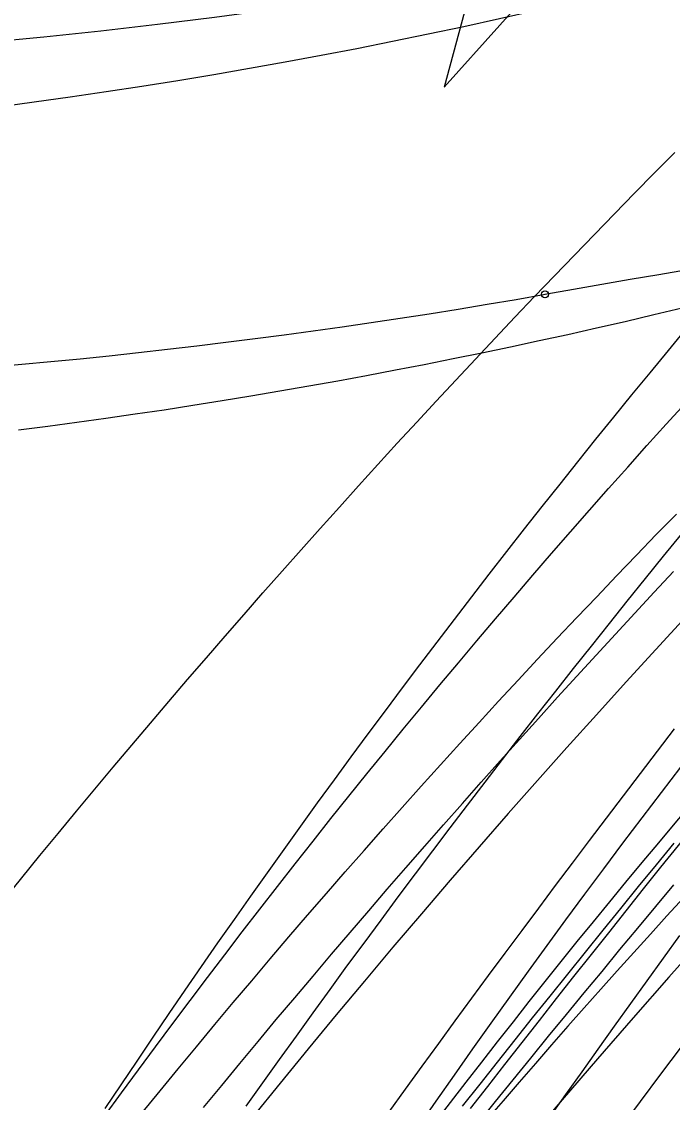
# Model space of a CAD drawing. Extents: x -14 to 1565148, y -25 to 642856.
# Drawn here: x 1564839.39 to 1564847.19, y 636396.17 to 636409.12 of the extents above; entities that cross this region are included whole.
import ezdxf

# ---------------------------------------------------------------- set-up
doc = ezdxf.new("R2010")
doc.units = 0
for name, color, linetype in [('GE_X_Alignment', 7, 'Continuous'), ('MT_P_Drums', 7, 'Continuous'), ('PM_P_Edge_Line', 7, 'Continuous'), ('PV_P_EOP', 7, 'Continuous'), ('PV_P_Saw_Cut_Line', 7, 'Continuous'), ('TR_Turning_Path23', 7, 'Continuous'), ('TR_Turning_Path25', 7, 'Continuous'), ('TR_Turning_Path27', 7, 'Continuous'), ('TR_Turning_Path28', 7, 'Continuous'), ('TR_Turning_Path28 - Copy-1', 7, 'Continuous')]:
    doc.layers.add(name, color=color, linetype=linetype)

msp = doc.modelspace()

# ---------------------------------------------------------------- linework, layer by layer
at = {"layer": 'GE_X_Alignment'}
msp.add_arc((1565016.489, 636270.393), 195, 135.38222, 155.06295, dxfattribs=at)
at = {"layer": 'MT_P_Drums'}
for points in [[(1564840.833, 636396.039), (1564841.051, 636396.306), (1564841.269, 636396.571), (1564841.488, 636396.836), (1564841.708, 636397.101), (1564841.928, 636397.364), (1564842.15, 636397.627), (1564842.373, 636397.889), (1564842.596, 636398.151), (1564842.82, 636398.411), (1564843.045, 636398.671), (1564843.271, 636398.93), (1564843.498, 636399.189), (1564843.725, 636399.446), (1564843.954, 636399.703), (1564844.183, 636399.959), (1564844.413, 636400.215), (1564844.644, 636400.469), (1564844.876, 636400.723), (1564845.109, 636400.976), (1564845.342, 636401.229), (1564845.577, 636401.48), (1564845.812, 636401.731), (1564846.048, 636401.981), (1564846.285, 636402.23), (1564846.522, 636402.479), (1564846.761, 636402.727), (1564847, 636402.974), (1564847.24, 636403.22)], [(1564844.774, 636396.095), (1564844.979, 636396.36), (1564845.185, 636396.624), (1564845.392, 636396.887), (1564845.598, 636397.151), (1564845.805, 636397.414), (1564846.013, 636397.677), (1564846.221, 636397.94), (1564846.429, 636398.202), (1564846.637, 636398.464), (1564846.846, 636398.726), (1564847.055, 636398.987), (1564847.265, 636399.248), (1564847.475, 636399.509), (1564847.685, 636399.769), (1564847.895, 636400.03), (1564848.106, 636400.29), (1564848.317, 636400.549), (1564848.529, 636400.809)]]:
    msp.add_lwpolyline(points, dxfattribs=at)
msp.add_arc((1564921.89, 636330.169), 101.22, 129.21105, 150.71237, dxfattribs=at)
at = {"layer": 'PM_P_Edge_Line'}
msp.add_lwpolyline([(1564842.084, 636396.121), (1564842.284, 636396.403), (1564842.484, 636396.683), (1564842.685, 636396.963), (1564842.887, 636397.242), (1564843.089, 636397.521), (1564843.292, 636397.799), (1564843.497, 636398.077), (1564843.701, 636398.354), (1564843.907, 636398.631), (1564844.113, 636398.907), (1564844.321, 636399.183), (1564844.529, 636399.458), (1564844.738, 636399.732), (1564844.947, 636400.006), (1564845.158, 636400.28), (1564845.369, 636400.552), (1564845.581, 636400.825), (1564845.794, 636401.096), (1564846.007, 636401.367), (1564846.221, 636401.638), (1564846.437, 636401.908), (1564846.652, 636402.177), (1564846.869, 636402.446), (1564847.087, 636402.715), (1564847.305, 636402.982)], dxfattribs=at)
msp.add_arc((1564943.308, 636324.489), 120.217, 121.77042, 146.71209, dxfattribs=at)
at = {"layer": 'PV_P_EOP'}
for radius in [195, 194.5]:
    msp.add_arc((1565016.489, 636270.393), radius, 135.38222, 155.06295, dxfattribs=at)
at = {"layer": 'PV_P_Saw_Cut_Line'}
for points in [[(1564840.387, 636396.002), (1564840.59, 636396.281), (1564840.793, 636396.559), (1564840.998, 636396.836), (1564841.204, 636397.113), (1564841.411, 636397.389), (1564841.618, 636397.664), (1564841.827, 636397.938), (1564842.037, 636398.212), (1564842.247, 636398.485), (1564842.459, 636398.757), (1564842.671, 636399.028), (1564842.885, 636399.299), (1564843.099, 636399.569), (1564843.315, 636399.838), (1564843.531, 636400.107), (1564843.748, 636400.374), (1564843.966, 636400.641), (1564844.186, 636400.907), (1564844.406, 636401.173), (1564844.627, 636401.437), (1564844.849, 636401.701), (1564845.071, 636401.964), (1564845.295, 636402.226), (1564845.52, 636402.488), (1564845.745, 636402.748), (1564845.972, 636403.008), (1564846.199, 636403.267), (1564846.428, 636403.526), (1564846.657, 636403.783), (1564846.887, 636404.04), (1564847.118, 636404.296), (1564847.35, 636404.551)], [(1564844.678, 636396.123), (1564844.887, 636396.387), (1564845.096, 636396.652), (1564845.306, 636396.916), (1564845.516, 636397.18), (1564845.727, 636397.443), (1564845.939, 636397.706), (1564846.15, 636397.969), (1564846.362, 636398.231), (1564846.575, 636398.493), (1564846.788, 636398.754), (1564847.001, 636399.016), (1564847.215, 636399.277)]]:
    msp.add_lwpolyline(points, dxfattribs=at)
msp.add_arc((1564919.769, 636338.45), 94.827, 133.7745, 157.54664, dxfattribs=at)
at = {"layer": 'TR_Turning_Path23'}
for points in [[(1564840.393, 636396.094), (1564840.584, 636396.379), (1564840.775, 636396.664), (1564840.967, 636396.948), (1564841.16, 636397.232), (1564841.354, 636397.515), (1564841.549, 636397.797), (1564841.745, 636398.079), (1564841.942, 636398.36), (1564842.139, 636398.641), (1564842.338, 636398.921), (1564842.537, 636399.2), (1564842.737, 636399.479), (1564842.939, 636399.757), (1564843.141, 636400.034), (1564843.344, 636400.311), (1564843.547, 636400.587), (1564843.752, 636400.862), (1564843.958, 636401.137), (1564844.164, 636401.411), (1564844.371, 636401.685), (1564844.579, 636401.957), (1564844.788, 636402.23), (1564844.998, 636402.501), (1564845.209, 636402.772), (1564845.421, 636403.042), (1564845.633, 636403.311), (1564845.846, 636403.58), (1564846.06, 636403.848), (1564846.275, 636404.116), (1564846.491, 636404.383), (1564846.708, 636404.649), (1564846.926, 636404.914), (1564847.144, 636405.179), (1564847.363, 636405.443)], [(1564843.798, 636396.055), (1564843.995, 636396.328), (1564844.193, 636396.601), (1564844.391, 636396.873), (1564844.59, 636397.145), (1564844.789, 636397.416), (1564844.989, 636397.688), (1564845.189, 636397.958), (1564845.39, 636398.228), (1564845.591, 636398.498), (1564845.793, 636398.768), (1564845.996, 636399.037), (1564846.198, 636399.306), (1564846.402, 636399.574), (1564846.605, 636399.842), (1564846.81, 636400.11), (1564847.014, 636400.377), (1564847.219, 636400.644)]]:
    msp.add_lwpolyline(points, dxfattribs=at)
msp.add_arc((1564930.463, 636336.219), 104.927, 128.03394, 154.75771, dxfattribs=at)
at = {"layer": 'TR_Turning_Path25'}
for points in [[(1564841.573, 636396.107), (1564841.79, 636396.371), (1564842.008, 636396.635), (1564842.226, 636396.898), (1564842.445, 636397.16), (1564842.665, 636397.422), (1564842.886, 636397.683), (1564843.107, 636397.944), (1564843.329, 636398.204), (1564843.552, 636398.463), (1564843.775, 636398.722), (1564843.999, 636398.98), (1564844.224, 636399.238), (1564844.449, 636399.495), (1564844.675, 636399.752), (1564844.902, 636400.007), (1564845.13, 636400.263), (1564845.358, 636400.517), (1564845.587, 636400.771), (1564845.816, 636401.025), (1564846.046, 636401.277), (1564846.277, 636401.53), (1564846.509, 636401.781), (1564846.741, 636402.032), (1564846.974, 636402.283), (1564847.207, 636402.532)], [(1564844.859, 636395.916), (1564845.071, 636396.177), (1564845.284, 636396.438), (1564845.496, 636396.699), (1564845.709, 636396.96), (1564845.923, 636397.22), (1564846.136, 636397.48), (1564846.35, 636397.739), (1564846.564, 636397.999), (1564846.778, 636398.258), (1564846.993, 636398.516), (1564847.208, 636398.775)]]:
    msp.add_lwpolyline(points, dxfattribs=at)
msp.add_arc((1564940.689, 636314.867), 124.922, 128.00393, 166.21829, dxfattribs=at)
at = {"layer": 'TR_Turning_Path27'}
for points in [[(1564839.177, 636398.593), (1564839.394, 636398.861), (1564839.612, 636399.127), (1564839.831, 636399.393), (1564840.05, 636399.658), (1564840.27, 636399.923), (1564840.491, 636400.187), (1564840.713, 636400.45), (1564840.935, 636400.713), (1564841.158, 636400.975), (1564841.382, 636401.237), (1564841.607, 636401.497), (1564841.832, 636401.757), (1564842.058, 636402.017), (1564842.285, 636402.276), (1564842.513, 636402.534), (1564842.742, 636402.791), (1564842.971, 636403.048), (1564843.201, 636403.304), (1564843.431, 636403.56), (1564843.663, 636403.814), (1564843.895, 636404.069), (1564844.128, 636404.322), (1564844.362, 636404.575), (1564844.596, 636404.827), (1564844.831, 636405.078), (1564845.067, 636405.329), (1564845.303, 636405.579), (1564845.541, 636405.828), (1564845.779, 636406.077), (1564846.018, 636406.325), (1564846.257, 636406.572), (1564846.497, 636406.819), (1564846.738, 636407.065), (1564846.98, 636407.31), (1564847.222, 636407.554)], [(1564845.722, 636395.991), (1564845.916, 636396.263), (1564846.11, 636396.536), (1564846.304, 636396.808), (1564846.499, 636397.08), (1564846.694, 636397.352), (1564846.889, 636397.624), (1564847.084, 636397.896), (1564847.28, 636398.167)]]:
    msp.add_lwpolyline(points, dxfattribs=at)
msp.add_arc((1564931.179, 636324.092), 114.429, 128.5803, 162.56557, dxfattribs=at)
at = {"layer": 'TR_Turning_Path28'}
msp.add_lwpolyline([(1564839.356, 636404.23), (1564839.705, 636404.275), (1564840.054, 636404.321), (1564840.402, 636404.37), (1564840.751, 636404.42), (1564841.099, 636404.471), (1564841.446, 636404.525), (1564841.794, 636404.58), (1564842.141, 636404.637), (1564842.488, 636404.696), (1564842.835, 636404.756), (1564843.181, 636404.818), (1564843.527, 636404.881), (1564843.873, 636404.947), (1564844.219, 636405.014), (1564844.564, 636405.083), (1564844.908, 636405.153), (1564845.253, 636405.225), (1564845.597, 636405.299), (1564845.94, 636405.374), (1564846.284, 636405.452), (1564846.627, 636405.53), (1564846.969, 636405.611), (1564847.311, 636405.693)], dxfattribs=at)
msp.add_arc((1564830.367, 636475.449), 67.911, 239.7175, 333.52503, dxfattribs=at)
at = {"layer": 'TR_Turning_Path28 - Copy-1'}
msp.add_lwpolyline([(1564845.792, 636409.827), (1564844.009, 636410.733), (1564844.809, 636409.644), (1564844.455, 636408.339)], close=True, dxfattribs=at)
for points in [[(1564845.792, 636409.827), (1564844.009, 636410.733), (1564844.809, 636409.644), (1564844.455, 636408.339), (1564845.792, 636409.827)], [(1564845.664, 636405.854), (1564846.007, 636405.914), (1564846.347, 636405.974), (1564846.688, 636406.034), (1564847.028, 636406.093), (1564847.373, 636406.153)], [(1564839.043, 636404.984), (1564839.393, 636405.015), (1564839.743, 636405.048), (1564840.093, 636405.082), (1564840.443, 636405.118), (1564840.793, 636405.156), (1564841.142, 636405.195), (1564841.492, 636405.236), (1564841.841, 636405.279), (1564842.19, 636405.323), (1564842.538, 636405.369), (1564842.887, 636405.416), (1564843.235, 636405.465), (1564843.583, 636405.516), (1564843.931, 636405.568), (1564844.278, 636405.622), (1564844.625, 636405.678), (1564844.972, 636405.735), (1564845.319, 636405.794), (1564845.666, 636405.854)]]:
    msp.add_lwpolyline(points, dxfattribs=at)
for centre in [(1564845.664, 636405.854), (1564845.666, 636405.854)]:
    msp.add_circle(centre, 0.0417, dxfattribs=at)
msp.add_arc((1564832.578, 636479.871), 71.28, 211.52336, 280.68377, dxfattribs=at)

doc.saveas('drawing.dxf')
